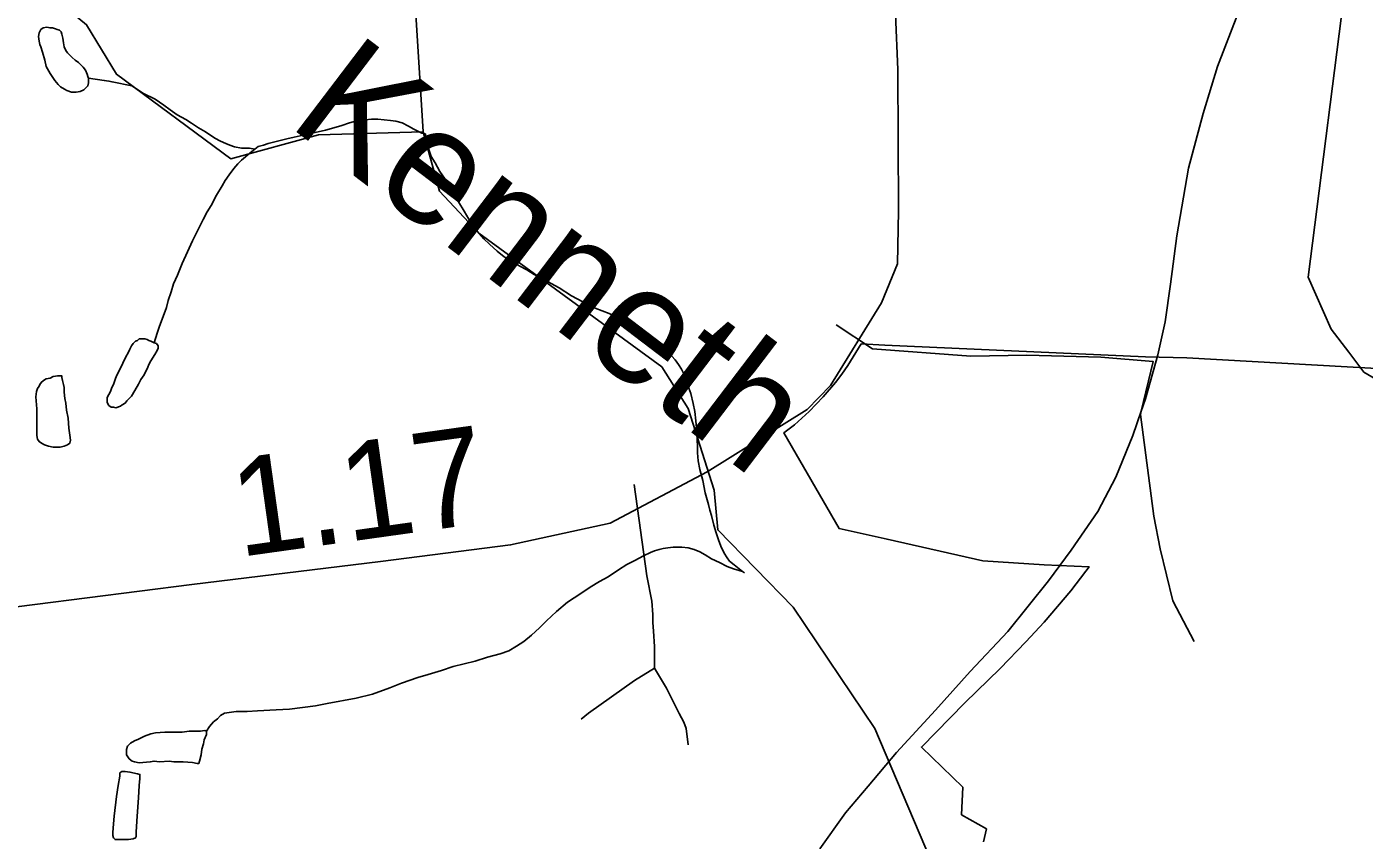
# Model space of a CAD drawing. Extents: x 2001466 to 31450019, y -30647475 to 847247.
# Drawn here: x 2052262 to 2055675, y 663620 to 665696 of the extents above; entities that cross this region are included whole.
import ezdxf

# ---------------------------------------------------------------- set-up
doc = ezdxf.new("R2010")
doc.units = 0
for name, color, linetype in [('Exist Boundary Political City Limit New', 7, 'Continuous'), ('Exist Hydrographic Creek Single Shore', 7, 'Continuous'), ('Exist Hydrographic Creek Single Shore Label', 7, 'Continuous'), ('Exist Hydrographic Misc Water Feature', 7, 'Continuous'), ('Exist Railroad Mainline', 7, 'Continuous'), ('Exist Road Non-System Type 51', 7, 'Continuous'), ('Exist Road Non-System Type 51 Label', 7, 'Continuous'), ('Exist Road Secondary Mileage Hundredths English Label', 7, 'Continuous'), ('Exist Road Secondary Type 51 Attributed', 7, 'Continuous'), ('Map Preparation Boundary City Limit Buffer Line', 7, 'Continuous')]:
    doc.layers.add(name, color=color, linetype=linetype)

msp = doc.modelspace()

# ---------------------------------------------------------------- linework, layer by layer
at = {"layer": 'Exist Boundary Political City Limit New'}
msp.add_lwpolyline([(2055874.1, 664814.4), (2055221.9, 664851.2), (2055116.8, 664853.5), (2054451.2, 664883.7), (2054391.4, 664886.4), (2054357.5, 664831.2), (2054341.6, 664809.5), (2054325.8, 664787.8), (2054294.2, 664751.2), (2054258.2, 664714.1), (2054221.4, 664680.3), (2054194, 664659.7), (2054334.8, 664415.4), (2054457.1, 664387.9), (2054701.4, 664333.2), (2054858.4, 664322.9), (2054972.8, 664317.7), (2054964.8, 664306.6), (2054926.6, 664256.6), (2054857.8, 664176.6), (2054811.1, 664126.4), (2054746, 664058.5), (2054655.8, 663970.4), (2054545, 663857.6), (2054650.5, 663755.6), (2054646.9, 663684.9), (2054710.9, 663648.8), (2054703.1, 663616.1)], dxfattribs=at)
at = {"layer": 'Exist Hydrographic Creek Single Shore'}
for points in [[(2053273.2, 665427.7), (2053006.3, 665420.1), (2052782.4, 665359), (2052490.4, 665574.9), (2052414.3, 665701.1), (2052256.4, 665832.3), (2052022.2, 665948.5), (2051756.3, 665950.7), (2051539.3, 665974.8), (2051155.3, 666107.3), (2050197.3, 666481), (2049997.3, 666488.4), (2049843.6, 666575.6)], [(2053273.2, 665427.7), (2053247.2, 665851.5), (2053197.2, 665968.7)], [(2055653.1, 661148.2), (2055614.1, 661190.6), (2055588.1, 661283), (2055396.2, 661591.9), (2055079.1, 661972.5), (2054779.1, 662263.9), (2054703.1, 662406.6), (2054568.2, 663570.7), (2054426.3, 663905), (2054217.3, 664214.3), (2054025.2, 664411.9), (2054016.2, 664513.7), (2053949.3, 664721.8), (2053882.3, 664828.1), (2053415.3, 665169), (2053315.3, 665276), (2053273.2, 665427.7)]]:
    msp.add_lwpolyline(points, dxfattribs=at)
at = {"layer": 'Exist Hydrographic Misc Water Feature'}
for points in [[(2055635.4, 664865.6), (2055590.3, 664924.6), (2055532.3, 665057.1), (2055633.2, 665852)], [(2052419.6, 665565.2), (2052417.6, 665569.2), (2052415.5, 665575.2), (2052411.6, 665585.1), (2052405.5, 665593.1), (2052399.5, 665599.1), (2052393.4, 665605.1), (2052385.4, 665611.1), (2052377.4, 665617.1), (2052371.4, 665623.1), (2052365.5, 665629.1), (2052361.4, 665635), (2052357.5, 665645), (2052355.4, 665655), (2052353.4, 665667), (2052351.3, 665677), (2052349.3, 665683), (2052345.4, 665687), (2052339.2, 665689), (2052335.3, 665691), (2052327.3, 665693), (2052321.2, 665692.9), (2052313.2, 665694.9), (2052303.4, 665692.9), (2052297.2, 665688.9), (2052293.5, 665680.9), (2052291.5, 665670.9), (2052293.5, 665658.9), (2052295.4, 665650.9), (2052297.4, 665644.9), (2052301.5, 665630.9), (2052307.5, 665610.9), (2052311.6, 665594.9), (2052321.6, 665577), (2052333.5, 665559), (2052341.5, 665549), (2052347.4, 665543), (2052357.7, 665537), (2052363.6, 665533), (2052375.7, 665529.1), (2052387.6, 665529.1), (2052397.7, 665531.1), (2052407.7, 665535.1), (2052411.6, 665539.2), (2052417.6, 665545.2), (2052419.6, 665553.2), (2052419.6, 665561.2), (2052419.6, 665565.2)], [(2052529.5, 665545.4), (2052479.5, 665555.3), (2052471.5, 665557.2), (2052459.6, 665559.2), (2052419.6, 665565.2)], [(2052529.5, 665545.4), (2052559.5, 665525.4), (2052589.6, 665511.5), (2052611.7, 665495.6), (2052627.7, 665483.6), (2052645.6, 665471.6), (2052667.7, 665459.6), (2052681.7, 665449.7), (2052699.7, 665437.7), (2052717.8, 665427.7), (2052741.8, 665411.8), (2052755.7, 665403.8), (2052769.8, 665397.9), (2052779.7, 665393.9), (2052791.8, 665389.9), (2052809.8, 665386), (2052829.7, 665386), (2052843.8, 665383.6), (2052851.9, 665390)], [(2052851.9, 665390), (2052865.8, 665394), (2052877.7, 665398.1), (2052925.7, 665410.1), (2052943.7, 665414.2), (2052997.7, 665426.3), (2053023.7, 665432.3), (2053045.6, 665438.4), (2053065.7, 665444.4), (2053085.6, 665450.5), (2053107.6, 665456.4), (2053125.6, 665458.5), (2053141.6, 665460.5), (2053157.6, 665460.5), (2053173.6, 665458.6), (2053189.6, 665456.7), (2053203.5, 665454.7), (2053219.7, 665450.7), (2053235.7, 665442.7), (2053249.7, 665434.8), (2053261.6, 665428.8), (2053269.6, 665424.8), (2053279.6, 665422.8)], [(2053279.6, 665422.8), (2053281.7, 665400.8), (2053287.6, 665382.8), (2053293.8, 665364.8), (2053303.8, 665348.9), (2053315.7, 665326.9), (2053329.8, 665306.9), (2053341.9, 665287), (2053353.8, 665266.9), (2053363.9, 665249), (2053378, 665225), (2053389.9, 665205.1), (2053400, 665191.1), (2053410, 665175.1), (2053428.1, 665155.1), (2053442.2, 665141.1), (2053462.1, 665123.2), (2053480.1, 665109.2), (2053502.1, 665095.2), (2053520.1, 665085.3), (2053538.2, 665075.3), (2053556.2, 665063.4), (2053590.3, 665045.5), (2053620.2, 665029.5), (2053652.2, 665009.6), (2053680.5, 664993.6), (2053712.5, 664977.7), (2053748.4, 664963.8), (2053772.3, 664951.8), (2053788.3, 664943.8), (2053814.4, 664929.9), (2053826.5, 664923.9), (2053838.4, 664916), (2053856.4, 664901.9), (2053874.5, 664888), (2053882.5, 664882), (2053890.5, 664874.1), (2053900.5, 664864.1), (2053916.5, 664846.1), (2053924.7, 664834.1), (2053932.7, 664822.2), (2053938.6, 664810.2), (2053948.7, 664780.1), (2053956.7, 664760.2), (2053962.8, 664734.2), (2053966.7, 664714.2), (2053968.8, 664690.2), (2053970.8, 664672.2), (2053972.9, 664644.2), (2053973.1, 664622.3), (2053973.1, 664608.3), (2053974.9, 664588.3), (2053979, 664566.3), (2053987, 664538.3), (2053993.2, 664506.3), (2054001.2, 664476.4), (2054005.3, 664462.4), (2054009.2, 664448.4), (2054015.3, 664424.3), (2054021.3, 664404.4), (2054027.4, 664386.4), (2054033.4, 664370.4), (2054041.6, 664352.4), (2054049.6, 664340.5), (2054055.5, 664332.5), (2054067.4, 664322.5), (2054079.5, 664312.5), (2054088.6, 664306), (2054093.5, 664302.5)], [(2052851.9, 665390), (2052843.8, 665383.6), (2052831.8, 665374), (2052819.7, 665363.9), (2052809.8, 665355.9), (2052800, 665345.9), (2052789.9, 665333.9), (2052777.8, 665317.9), (2052768, 665303.9), (2052760, 665289.9), (2052746.1, 665265.8), (2052732.1, 665239.8), (2052722.1, 665223.8), (2052712.2, 665203.7), (2052696.2, 665173.7), (2052684.3, 665149.7), (2052672.2, 665121.8), (2052658.3, 665091.7), (2052646.4, 665061.7), (2052636.4, 665039.7), (2052630.6, 665019.7), (2052622.6, 664997.6), (2052618.5, 664979.6), (2052612.6, 664963.6), (2052600.7, 664931.6), (2052594.7, 664913.6), (2052586.7, 664889.6)], [(2052586.7, 664889.6), (2052578.7, 664893.6), (2052572.8, 664895.6), (2052568.7, 664897.6), (2052562.7, 664899.6), (2052556.8, 664899.6), (2052548.8, 664899.6), (2052544.7, 664895.5), (2052538.8, 664893.5), (2052532.8, 664887.5), (2052528.7, 664881.5), (2052524.8, 664873.5), (2052520.7, 664863.5), (2052514.8, 664853.5), (2052512.7, 664849.5), (2052508.8, 664841.5), (2052504.9, 664833.4), (2052491, 664805.4), (2052486.9, 664795.4), (2052483, 664783.4), (2052479.1, 664775.4), (2052475, 664765.4), (2052471.1, 664757.4), (2052467, 664749.4), (2052467, 664741.4), (2052467, 664737.4), (2052471.1, 664729.4), (2052477, 664725.4), (2052483, 664725.4), (2052488.9, 664723.4), (2052501, 664727.5), (2052504.9, 664731.5), (2052512.9, 664735.5), (2052517, 664741.5), (2052528.9, 664753.5), (2052537.1, 664767.6), (2052547, 664783.6), (2052552.9, 664795.6), (2052560.9, 664807.6), (2052570.9, 664827.6), (2052572.8, 664833.6), (2052578.7, 664843.6), (2052588.8, 664859.6), (2052594.7, 664869.6), (2052596.8, 664875.6), (2052596.8, 664881.6), (2052592.7, 664887.6), (2052586.7, 664889.6)], [(2055714.9, 664790.7), (2055674.2, 664814.7), (2055635.4, 664865.6)], [(2052287.2, 664721), (2052287.2, 664709), (2052287.2, 664693), (2052287.2, 664679.1), (2052287.2, 664671.1), (2052287.4, 664661.1), (2052287.4, 664653.1), (2052289.2, 664643.1), (2052293.3, 664637.1), (2052299.3, 664633.1), (2052307.2, 664629.1), (2052317.3, 664625.2), (2052329.2, 664623.2), (2052339.2, 664623.2), (2052347.2, 664623.2), (2052357.3, 664625.2), (2052365.3, 664629.2), (2052371.2, 664633.2), (2052373.3, 664641.3), (2052371.2, 664653.3), (2052369.2, 664671.3), (2052367.1, 664697.2), (2052363.2, 664717.2), (2052361, 664735.2), (2052358.9, 664747.2), (2052357.1, 664763.2), (2052357.1, 664775.2), (2052355, 664783.2), (2052353, 664793.2), (2052350.9, 664801.2), (2052350.9, 664805.2), (2052345, 664805.2), (2052340.9, 664805.2), (2052329, 664803.1), (2052321, 664799.1), (2052310.9, 664797.1), (2052307, 664795.1), (2052299, 664789.1), (2052294.9, 664783.1), (2052293.1, 664779.1), (2052289, 664773.1), (2052286.9, 664765.1), (2052285.1, 664751.1), (2052287.2, 664721)], [(2052720.4, 663898.1), (2052728.4, 663910), (2052738.5, 663922), (2052748.5, 663930), (2052756.5, 663938.1), (2052766.4, 663944.1), (2052778.5, 663946.1), (2052796.3, 663948.2), (2052824.4, 663948.2), (2052850.4, 663950.2), (2052898.4, 663952.4), (2052932.5, 663954.4), (2052998.3, 663962.6), (2053028.4, 663968.6), (2053102.2, 663982.7), (2053144.3, 663992.8), (2053188.2, 664008.9), (2053218.3, 664020.9), (2053260.1, 664035), (2053286.2, 664043.1), (2053320.2, 664053.1), (2053350.1, 664063.2), (2053406.1, 664077.3), (2053437.9, 664087.3), (2053469.9, 664095.4), (2053492, 664103.5), (2053511.9, 664115.5), (2053530, 664127.5), (2053549.9, 664143.5), (2053570, 664161.6), (2053587.8, 664179.6), (2053613.6, 664203.6), (2053641.7, 664227.7), (2053675.8, 664249.8), (2053699.6, 664265.8), (2053723.5, 664279.9), (2053745.7, 664291.9), (2053771.5, 664310), (2053793.5, 664323.9), (2053813.6, 664334), (2053835.5, 664346), (2053853.5, 664354.1), (2053863.4, 664358.1), (2053875.5, 664362.1), (2053885.5, 664364.1), (2053897.4, 664366.1), (2053911.4, 664368.2), (2053933.3, 664368.2), (2053949.3, 664366.3), (2053965.3, 664362.3), (2053979.4, 664356.3), (2053993.4, 664348.3), (2054009.4, 664338.4), (2054029.5, 664328.4), (2054049.6, 664318.5), (2054065.6, 664312.5), (2054088.6, 664306), (2054093.5, 664302.5)], [(2052720.4, 663898.1), (2052716.5, 663900.1), (2052704.4, 663898), (2052690.5, 663898), (2052676.5, 663898), (2052658.5, 663896), (2052638.4, 663895.8), (2052614.4, 663895.8), (2052590.6, 663893.8), (2052578.5, 663891.8), (2052562.5, 663885.7), (2052546.5, 663877.8), (2052536.7, 663873.7), (2052526.7, 663867.7), (2052518.7, 663859.7), (2052516.6, 663851.7), (2052516.6, 663843.7), (2052516.6, 663837.7), (2052522.8, 663827.7), (2052530.8, 663821.7), (2052536.7, 663819.7), (2052548.8, 663817.7), (2052576.7, 663819.8), (2052586.7, 663821.8), (2052600.7, 663819.8), (2052624.7, 663821.9), (2052636.8, 663819.9), (2052648.7, 663819.9), (2052660.6, 663819.9), (2052684.5, 663818), (2052696.6, 663816), (2052700.5, 663816), (2052702.6, 663822), (2052706.7, 663838), (2052708.5, 663852), (2052712.6, 663866.1), (2052714.7, 663876.1), (2052720.4, 663890.1), (2052720.4, 663898.1)], [(2052490.8, 663731.6), (2052485, 663681.6), (2052483, 663661.6), (2052480.9, 663639.6), (2052481.1, 663631.6), (2052483.2, 663625.6), (2052487.1, 663621.7), (2052499.2, 663621.7), (2052513.1, 663621.7), (2052521.1, 663621.7), (2052533, 663623.7), (2052539.2, 663625.7), (2052541, 663629.7), (2052541, 663641.7), (2052543.1, 663681.7), (2052547, 663727.8), (2052548.8, 663759.7), (2052550.6, 663777.7), (2052550.6, 663787.7), (2052544.7, 663789.7), (2052524.8, 663793.7), (2052512.7, 663795.7), (2052504.7, 663795.7), (2052498.8, 663791.6), (2052498.8, 663783.6), (2052494.9, 663759.6), (2052490.8, 663731.6)]]:
    msp.add_lwpolyline(points, dxfattribs=at)
at = {"layer": 'Exist Railroad Mainline'}
msp.add_lwpolyline([(2055352.2, 665729.1), (2055300.2, 665594.9), (2055264.2, 665474.8), (2055226.3, 665334.8), (2055196.4, 665162.8), (2055180.5, 665038.7), (2055166.6, 664942.6), (2055148.6, 664858.6), (2055116.8, 664746.6), (2055106.1, 664715.2), (2055084.8, 664652.5), (2055040.9, 664546.6), (2054994.9, 664458.5), (2054926.9, 664360.3), (2054868.9, 664282.3), (2054765.1, 664152.2), (2054669.2, 664050.1), (2054581.2, 663952.1), (2054481.4, 663843.9), (2054409.4, 663757.8), (2054351.5, 663689.8), (2054285.4, 663597.7)], dxfattribs=at)
at = {"layer": 'Exist Road Non-System Type 51'}
for points in [[(2054327.4, 664935.6), (2054420, 664873.6), (2054670.7, 664855.1), (2054813.8, 664857.8), (2055002.8, 664852.4), (2055136.4, 664841.6), (2055106.1, 664715.2)], [(2055106.1, 664715.2), (2055104, 664706.5), (2055137.8, 664447.2), (2055154, 664363.4), (2055186.4, 664231.1), (2055240.8, 664126.9)], [(2053811.6, 664528.1), (2053843.9, 664294.7), (2053856.5, 664229.9), (2053859.8, 664195.8), (2053859.4, 664175.8), (2053860.9, 664153.8), (2053864, 664114.5), (2053864, 664058.8)], [(2053864, 664058.8), (2053812.7, 664027.9), (2053695, 663944.3), (2053676.7, 663928.7)], [(2053864, 664058.8), (2053894.3, 664008.2), (2053911.6, 663973.9), (2053927, 663943.6), (2053938.6, 663921.3), (2053944.2, 663905.2), (2053949.4, 663863.1)]]:
    msp.add_lwpolyline(points, dxfattribs=at)
at = {"layer": 'Exist Road Secondary Type 51 Attributed'}
msp.add_lwpolyline([(2054418.6, 666634.2), (2054432.9, 666421.6), (2054466.7, 666011.7), (2054484.6, 665587.1), (2054486.7, 665225.8), (2054483.6, 665090.6), (2054443.4, 664991.3), (2054312.6, 664780.1), (2054253.4, 664718.8), (2053998, 664560.4), (2053751, 664429.4), (2053496.5, 664373.7), (2053164.1, 664331.2), (2052683.1, 664272.6), (2052013.9, 664187.6)], dxfattribs=at)
at = {"layer": 'Map Preparation Boundary City Limit Buffer Line'}
msp.add_lwpolyline([(2055874.1, 664814.4), (2055221.9, 664851.2), (2055116.8, 664853.5), (2054451.2, 664883.7), (2054391.4, 664886.4), (2054357.5, 664831.2), (2054341.6, 664809.5), (2054325.8, 664787.8), (2054294.2, 664751.2), (2054258.2, 664714.1), (2054221.4, 664680.3), (2054194, 664659.7), (2054334.8, 664415.4), (2054457.1, 664387.9), (2054701.4, 664333.2), (2054858.4, 664322.9), (2054972.8, 664317.7), (2054964.8, 664306.6), (2054926.6, 664256.6), (2054857.8, 664176.6), (2054811.1, 664126.4), (2054746, 664058.5), (2054655.8, 663970.4), (2054545, 663857.6), (2054650.5, 663755.6), (2054646.9, 663684.9), (2054710.9, 663648.8), (2054703.1, 663616.1)], dxfattribs=at)

# ---------------------------------------------------------------- texts
at = {"layer": 'Exist Hydrographic Creek Single Shore Label'}
msp.add_text('Kenneth', height=300, rotation=322.733, dxfattribs=at).set_placement((2052923.6, 665447.3))
at = {"layer": 'Exist Road Non-System Type 51 Label'}
msp.add_text('Shadow', height=190, rotation=305.8031, dxfattribs=at).set_placement((2055584.1, 666348.3))
at = {"layer": 'Exist Road Secondary Mileage Hundredths English Label'}
msp.add_text('1.17', height=250, rotation=7.9713, dxfattribs=at).set_placement((2052803.3, 664342.4))

doc.saveas('drawing.dxf')
